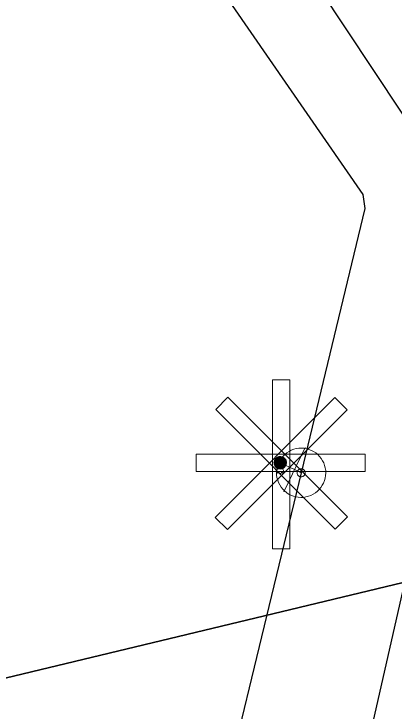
# Model space of a CAD drawing. Extents: x -809028 to -807737, y -990545 to -989489.
# Drawn here: x -808441.53 to -808433.81, y -989911.61 to -989897.46 of the extents above; entities that cross this region are included whole.
import ezdxf

# ---------------------------------------------------------------- set-up
doc = ezdxf.new("R2010")
doc.units = 0
doc.header["$LTSCALE"] = 0.32
for name, color, linetype, lineweight in [('12', 7, 'Continuous', 13), ('14', 7, 'Continuous', 25), ('17', 7, 'Continuous', 25), ('34', 7, 'Continuous', 13), ('47', 7, 'Continuous', 13), ('9', 7, 'Continuous', 13)]:
    doc.layers.add(name, color=color, linetype=linetype, lineweight=lineweight)

msp = doc.modelspace()

# ---------------------------------------------------------------- linework, layer by layer
at = {"layer": '12'}
for points in [[(-808436.277, -989904.885), (-808435.926, -989904.885), (-808435.926, -989908.32), (-808436.277, -989908.32)], [(-808435.011, -989905.249), (-808434.762, -989905.497), (-808437.191, -989907.926), (-808437.438, -989907.678)], [(-808437.429, -989905.488), (-808437.183, -989905.24), (-808434.754, -989907.669), (-808435, -989907.917)], [(-808434.392, -989906.394), (-808434.392, -989906.744), (-808437.828, -989906.744), (-808437.828, -989906.394)]]:
    msp.add_lwpolyline(points, close=True, dxfattribs=at)
at = {"layer": '14'}
msp.add_line((-808432, -989901.949), (-808438.539, -989930.829), dxfattribs=at)
at = {"layer": '14', "lineweight": 13}
for p, q in [((-808435.829, -989906.709), (-808436.119, -989906.57)), ((-808435.695, -989906.774), (-808435.829, -989906.709))]:
    msp.add_line(p, q, dxfattribs=at)
at = {"layer": '14'}
msp.add_lwpolyline([(-808464.02, -989862.219), (-808447.57, -989878.53), (-808432, -989901.949)], dxfattribs=at)
at = {"layer": '17'}
for points in [[(-808526.899, -989811.259), (-808525.892, -989811.987), (-808518.488, -989817.344), (-808516.993, -989818.511), (-808509.35, -989824.46), (-808500.276, -989831.592), (-808499.949, -989831.85), (-808497.272, -989834.133), (-808490.85, -989839.61), (-808480.346, -989849.596), (-808464.346, -989864.69), (-808456.07, -989872.52), (-808448.02, -989881.399), (-808447.508, -989882.147), (-808441.27, -989891.26), (-808434.44, -989901.129), (-808434.399, -989901.41), (-808435.695, -989906.774)], [(-808435.695, -989906.774), (-808437.908, -989915.92), (-808440.039, -989924.71), (-808441.289, -989931.149), (-808441.19, -989931.46), (-808439.072, -989934.147), (-808431.041, -989944.403), (-808421.188, -989957.21), (-808419.12, -989959.91), (-808415.739, -989964.456), (-808411.959, -989969.539)]]:
    msp.add_lwpolyline(points, dxfattribs=at)
at = {"layer": '17', "lineweight": 35}
msp.add_lwpolyline([(-808175.378, -990021.169), (-808177.704, -990021.677), (-808294.901, -989877.126), (-808354.054, -989922.417), (-808417.177, -989916.535), (-808426.857, -989907.375), (-808442.53, -989911.14), (-808444.129, -989911.807), (-808534.115, -989966.436)], dxfattribs=at)
at = {"layer": '34'}
msp.add_line((-808435.611, -989906.258), (-808436.047, -989907.158), dxfattribs=at)
at = {"layer": '47'}
for points in [[(-808435.586, -989906.285), (-808435.637, -989906.277), (-808435.69, -989906.274), (-808435.742, -989906.276), (-808435.793, -989906.283), (-808435.844, -989906.297), (-808435.894, -989906.315), (-808435.94, -989906.339), (-808435.984, -989906.367), (-808436.025, -989906.399), (-808436.063, -989906.435), (-808436.097, -989906.476), (-808436.125, -989906.52), (-808436.149, -989906.566), (-808436.168, -989906.615), (-808436.183, -989906.665), (-808436.191, -989906.716), (-808436.194, -989906.769), (-808436.192, -989906.822), (-808436.185, -989906.872), (-808436.171, -989906.923), (-808436.153, -989906.973), (-808436.129, -989907.02), (-808436.101, -989907.064), (-808436.069, -989907.105), (-808436.033, -989907.142), (-808435.992, -989907.176), (-808435.948, -989907.205), (-808435.902, -989907.228), (-808435.853, -989907.247), (-808435.803, -989907.262), (-808435.752, -989907.27), (-808435.699, -989907.273), (-808435.647, -989907.272), (-808435.596, -989907.264), (-808435.545, -989907.25), (-808435.495, -989907.233), (-808435.448, -989907.209), (-808435.404, -989907.181), (-808435.363, -989907.148), (-808435.326, -989907.112), (-808435.292, -989907.071), (-808435.264, -989907.028), (-808435.24, -989906.981), (-808435.221, -989906.932), (-808435.206, -989906.882), (-808435.198, -989906.831), (-808435.195, -989906.778), (-808435.196, -989906.727), (-808435.204, -989906.675), (-808435.218, -989906.624), (-808435.235, -989906.574), (-808435.259, -989906.528), (-808435.287, -989906.484), (-808435.32, -989906.443), (-808435.356, -989906.405), (-808435.397, -989906.371), (-808435.44, -989906.344), (-808435.487, -989906.319), (-808435.536, -989906.3)], [(-808435.677, -989906.693), (-808435.685, -989906.692), (-808435.694, -989906.692), (-808435.702, -989906.692), (-808435.71, -989906.693), (-808435.719, -989906.695), (-808435.727, -989906.699), (-808435.735, -989906.702), (-808435.742, -989906.707), (-808435.748, -989906.712), (-808435.755, -989906.718), (-808435.761, -989906.725), (-808435.765, -989906.732), (-808435.769, -989906.74), (-808435.773, -989906.747), (-808435.775, -989906.756), (-808435.776, -989906.764), (-808435.776, -989906.773), (-808435.776, -989906.781), (-808435.775, -989906.789), (-808435.773, -989906.798), (-808435.769, -989906.806), (-808435.766, -989906.814), (-808435.761, -989906.821), (-808435.756, -989906.828), (-808435.75, -989906.834), (-808435.743, -989906.84), (-808435.736, -989906.844), (-808435.728, -989906.848), (-808435.721, -989906.852), (-808435.712, -989906.854), (-808435.704, -989906.855), (-808435.695, -989906.855), (-808435.687, -989906.855), (-808435.679, -989906.854), (-808435.67, -989906.852), (-808435.662, -989906.849), (-808435.654, -989906.845), (-808435.647, -989906.84), (-808435.64, -989906.835), (-808435.634, -989906.829), (-808435.628, -989906.822), (-808435.624, -989906.815), (-808435.62, -989906.807), (-808435.616, -989906.8), (-808435.614, -989906.791), (-808435.613, -989906.783), (-808435.613, -989906.774), (-808435.613, -989906.766), (-808435.614, -989906.758), (-808435.616, -989906.749), (-808435.619, -989906.741), (-808435.623, -989906.733), (-808435.628, -989906.726), (-808435.633, -989906.72), (-808435.639, -989906.713), (-808435.646, -989906.707), (-808435.653, -989906.703), (-808435.661, -989906.699), (-808435.668, -989906.695)]]:
    msp.add_lwpolyline(points, close=True, dxfattribs=at)
at = {"layer": '9'}
for points in [[(-808436.119, -989906.443), (-808436.132, -989906.443), (-808436.145, -989906.445), (-808436.158, -989906.448), (-808436.17, -989906.453), (-808436.182, -989906.459), (-808436.193, -989906.466), (-808436.203, -989906.474), (-808436.213, -989906.484), (-808436.221, -989906.494), (-808436.228, -989906.505), (-808436.234, -989906.517), (-808436.239, -989906.529), (-808436.242, -989906.542), (-808436.244, -989906.555), (-808436.246, -989906.568), (-808436.245, -989906.581), (-808436.243, -989906.594), (-808436.24, -989906.607), (-808436.235, -989906.619), (-808436.229, -989906.631), (-808436.222, -989906.642), (-808436.214, -989906.652), (-808436.204, -989906.662), (-808436.194, -989906.67), (-808436.183, -989906.677), (-808436.171, -989906.683), (-808436.159, -989906.688), (-808436.146, -989906.691), (-808436.133, -989906.693), (-808436.12, -989906.695), (-808436.107, -989906.695), (-808436.094, -989906.693), (-808436.081, -989906.69), (-808436.069, -989906.685), (-808436.057, -989906.679), (-808436.046, -989906.672), (-808436.036, -989906.664), (-808436.026, -989906.654), (-808436.018, -989906.644), (-808436.011, -989906.633), (-808436.005, -989906.621), (-808436, -989906.609), (-808435.997, -989906.596), (-808435.995, -989906.583), (-808435.994, -989906.57), (-808435.994, -989906.557), (-808435.996, -989906.544), (-808435.999, -989906.531), (-808436.004, -989906.519), (-808436.01, -989906.507), (-808436.017, -989906.496), (-808436.025, -989906.486), (-808436.035, -989906.476), (-808436.045, -989906.468), (-808436.056, -989906.461), (-808436.068, -989906.455), (-808436.08, -989906.45), (-808436.093, -989906.447), (-808436.106, -989906.445)], [(-808436.119, -989906.697), (-808436.106, -989906.696), (-808436.093, -989906.694), (-808436.08, -989906.691), (-808436.068, -989906.686), (-808436.056, -989906.68), (-808436.045, -989906.673), (-808436.035, -989906.665), (-808436.025, -989906.655), (-808436.017, -989906.645), (-808436.01, -989906.634), (-808436.004, -989906.622), (-808435.999, -989906.61), (-808435.996, -989906.597), (-808435.994, -989906.584), (-808435.993, -989906.571), (-808435.992, -989906.558), (-808435.994, -989906.545), (-808435.997, -989906.532), (-808436.002, -989906.52), (-808436.008, -989906.508), (-808436.015, -989906.497), (-808436.023, -989906.487), (-808436.033, -989906.477), (-808436.043, -989906.469), (-808436.054, -989906.462), (-808436.066, -989906.456), (-808436.078, -989906.451), (-808436.091, -989906.448), (-808436.104, -989906.446), (-808436.117, -989906.445), (-808436.13, -989906.445), (-808436.143, -989906.447), (-808436.156, -989906.45), (-808436.168, -989906.455), (-808436.18, -989906.461), (-808436.191, -989906.468), (-808436.201, -989906.476), (-808436.211, -989906.486), (-808436.219, -989906.496), (-808436.226, -989906.507), (-808436.232, -989906.519), (-808436.237, -989906.531), (-808436.24, -989906.544), (-808436.242, -989906.557), (-808436.245, -989906.57), (-808436.244, -989906.583), (-808436.242, -989906.596), (-808436.239, -989906.609), (-808436.234, -989906.621), (-808436.228, -989906.633), (-808436.221, -989906.644), (-808436.213, -989906.654), (-808436.203, -989906.664), (-808436.193, -989906.672), (-808436.182, -989906.679), (-808436.17, -989906.685), (-808436.158, -989906.69), (-808436.145, -989906.693), (-808436.132, -989906.695)], [(-808436.119, -989906.463), (-808436.13, -989906.462), (-808436.141, -989906.464), (-808436.152, -989906.467), (-808436.162, -989906.471), (-808436.172, -989906.476), (-808436.181, -989906.482), (-808436.19, -989906.489), (-808436.198, -989906.497), (-808436.205, -989906.506), (-808436.211, -989906.515), (-808436.216, -989906.525), (-808436.22, -989906.535), (-808436.223, -989906.546), (-808436.226, -989906.557), (-808436.226, -989906.568), (-808436.226, -989906.579), (-808436.224, -989906.59), (-808436.221, -989906.601), (-808436.217, -989906.611), (-808436.212, -989906.621), (-808436.206, -989906.63), (-808436.199, -989906.639), (-808436.191, -989906.647), (-808436.182, -989906.654), (-808436.173, -989906.66), (-808436.163, -989906.665), (-808436.153, -989906.669), (-808436.142, -989906.672), (-808436.131, -989906.674), (-808436.12, -989906.675), (-808436.109, -989906.676), (-808436.098, -989906.674), (-808436.087, -989906.671), (-808436.077, -989906.667), (-808436.067, -989906.662), (-808436.058, -989906.656), (-808436.049, -989906.649), (-808436.041, -989906.641), (-808436.034, -989906.632), (-808436.028, -989906.623), (-808436.023, -989906.613), (-808436.019, -989906.603), (-808436.016, -989906.592), (-808436.014, -989906.581), (-808436.014, -989906.57), (-808436.013, -989906.559), (-808436.015, -989906.548), (-808436.018, -989906.537), (-808436.022, -989906.527), (-808436.027, -989906.517), (-808436.033, -989906.508), (-808436.04, -989906.499), (-808436.048, -989906.491), (-808436.057, -989906.484), (-808436.066, -989906.478), (-808436.076, -989906.473), (-808436.086, -989906.469), (-808436.097, -989906.466), (-808436.108, -989906.464)], [(-808436.119, -989906.677), (-808436.108, -989906.677), (-808436.097, -989906.675), (-808436.086, -989906.672), (-808436.076, -989906.668), (-808436.066, -989906.663), (-808436.057, -989906.657), (-808436.048, -989906.65), (-808436.04, -989906.642), (-808436.033, -989906.633), (-808436.027, -989906.624), (-808436.022, -989906.614), (-808436.018, -989906.604), (-808436.015, -989906.593), (-808436.013, -989906.582), (-808436.013, -989906.571), (-808436.011, -989906.56), (-808436.013, -989906.549), (-808436.016, -989906.538), (-808436.02, -989906.528), (-808436.025, -989906.518), (-808436.031, -989906.509), (-808436.038, -989906.5), (-808436.046, -989906.492), (-808436.055, -989906.485), (-808436.064, -989906.479), (-808436.074, -989906.474), (-808436.084, -989906.47), (-808436.095, -989906.467), (-808436.106, -989906.465), (-808436.117, -989906.465), (-808436.128, -989906.464), (-808436.139, -989906.466), (-808436.15, -989906.469), (-808436.16, -989906.473), (-808436.17, -989906.478), (-808436.179, -989906.484), (-808436.188, -989906.491), (-808436.196, -989906.499), (-808436.203, -989906.508), (-808436.209, -989906.517), (-808436.214, -989906.527), (-808436.218, -989906.537), (-808436.221, -989906.548), (-808436.223, -989906.559), (-808436.225, -989906.57), (-808436.225, -989906.581), (-808436.223, -989906.592), (-808436.22, -989906.603), (-808436.216, -989906.613), (-808436.211, -989906.623), (-808436.205, -989906.632), (-808436.198, -989906.641), (-808436.19, -989906.649), (-808436.181, -989906.656), (-808436.172, -989906.662), (-808436.162, -989906.667), (-808436.152, -989906.671), (-808436.141, -989906.674), (-808436.13, -989906.676)], [(-808436.119, -989906.482), (-808436.128, -989906.482), (-808436.137, -989906.483), (-808436.146, -989906.486), (-808436.154, -989906.489), (-808436.162, -989906.493), (-808436.17, -989906.498), (-808436.177, -989906.504), (-808436.183, -989906.51), (-808436.189, -989906.517), (-808436.194, -989906.525), (-808436.198, -989906.533), (-808436.201, -989906.541), (-808436.204, -989906.55), (-808436.205, -989906.559), (-808436.207, -989906.568), (-808436.206, -989906.577), (-808436.205, -989906.586), (-808436.202, -989906.595), (-808436.199, -989906.603), (-808436.195, -989906.611), (-808436.19, -989906.619), (-808436.184, -989906.626), (-808436.178, -989906.632), (-808436.171, -989906.638), (-808436.163, -989906.643), (-808436.155, -989906.647), (-808436.147, -989906.65), (-808436.138, -989906.653), (-808436.129, -989906.654), (-808436.12, -989906.656), (-808436.111, -989906.656), (-808436.102, -989906.655), (-808436.093, -989906.652), (-808436.085, -989906.649), (-808436.077, -989906.645), (-808436.069, -989906.64), (-808436.062, -989906.634), (-808436.056, -989906.628), (-808436.05, -989906.621), (-808436.045, -989906.613), (-808436.041, -989906.605), (-808436.038, -989906.597), (-808436.035, -989906.588), (-808436.034, -989906.579), (-808436.033, -989906.57), (-808436.033, -989906.561), (-808436.034, -989906.552), (-808436.037, -989906.543), (-808436.04, -989906.535), (-808436.044, -989906.527), (-808436.049, -989906.519), (-808436.055, -989906.512), (-808436.061, -989906.506), (-808436.068, -989906.5), (-808436.076, -989906.495), (-808436.084, -989906.491), (-808436.092, -989906.488), (-808436.101, -989906.485), (-808436.11, -989906.484)], [(-808436.119, -989906.658), (-808436.11, -989906.657), (-808436.101, -989906.656), (-808436.092, -989906.653), (-808436.084, -989906.65), (-808436.076, -989906.646), (-808436.068, -989906.641), (-808436.061, -989906.635), (-808436.055, -989906.629), (-808436.049, -989906.622), (-808436.044, -989906.614), (-808436.04, -989906.606), (-808436.037, -989906.598), (-808436.034, -989906.589), (-808436.033, -989906.58), (-808436.032, -989906.571), (-808436.031, -989906.562), (-808436.032, -989906.553), (-808436.035, -989906.544), (-808436.038, -989906.536), (-808436.042, -989906.528), (-808436.047, -989906.52), (-808436.053, -989906.513), (-808436.059, -989906.507), (-808436.066, -989906.501), (-808436.074, -989906.496), (-808436.082, -989906.492), (-808436.09, -989906.489), (-808436.099, -989906.486), (-808436.108, -989906.485), (-808436.117, -989906.484), (-808436.126, -989906.484), (-808436.135, -989906.485), (-808436.144, -989906.488), (-808436.152, -989906.491), (-808436.16, -989906.495), (-808436.168, -989906.5), (-808436.175, -989906.506), (-808436.181, -989906.512), (-808436.187, -989906.519), (-808436.192, -989906.527), (-808436.196, -989906.535), (-808436.199, -989906.543), (-808436.202, -989906.552), (-808436.203, -989906.561), (-808436.206, -989906.57), (-808436.205, -989906.579), (-808436.204, -989906.588), (-808436.201, -989906.597), (-808436.198, -989906.605), (-808436.194, -989906.613), (-808436.189, -989906.621), (-808436.183, -989906.628), (-808436.177, -989906.634), (-808436.17, -989906.64), (-808436.162, -989906.645), (-808436.154, -989906.649), (-808436.146, -989906.652), (-808436.137, -989906.655), (-808436.128, -989906.656)], [(-808436.119, -989906.502), (-808436.126, -989906.502), (-808436.133, -989906.503), (-808436.14, -989906.504), (-808436.146, -989906.507), (-808436.152, -989906.51), (-808436.158, -989906.514), (-808436.164, -989906.518), (-808436.169, -989906.523), (-808436.173, -989906.529), (-808436.177, -989906.535), (-808436.18, -989906.541), (-808436.183, -989906.547), (-808436.184, -989906.554), (-808436.187, -989906.561), (-808436.187, -989906.568), (-808436.187, -989906.575), (-808436.185, -989906.582), (-808436.184, -989906.589), (-808436.181, -989906.595), (-808436.178, -989906.602), (-808436.174, -989906.607), (-808436.17, -989906.613), (-808436.165, -989906.618), (-808436.159, -989906.622), (-808436.153, -989906.626), (-808436.147, -989906.629), (-808436.141, -989906.632), (-808436.134, -989906.634), (-808436.127, -989906.635), (-808436.12, -989906.636), (-808436.113, -989906.637), (-808436.106, -989906.636), (-808436.099, -989906.634), (-808436.093, -989906.631), (-808436.086, -989906.628), (-808436.081, -989906.624), (-808436.075, -989906.62), (-808436.07, -989906.615), (-808436.066, -989906.609), (-808436.062, -989906.604), (-808436.059, -989906.597), (-808436.056, -989906.591), (-808436.054, -989906.584), (-808436.053, -989906.577), (-808436.053, -989906.57), (-808436.053, -989906.563), (-808436.053, -989906.556), (-808436.055, -989906.549), (-808436.058, -989906.543), (-808436.061, -989906.537), (-808436.065, -989906.531), (-808436.069, -989906.525), (-808436.074, -989906.52), (-808436.08, -989906.516), (-808436.085, -989906.512), (-808436.092, -989906.509), (-808436.098, -989906.506), (-808436.105, -989906.505), (-808436.112, -989906.503)], [(-808436.119, -989906.638), (-808436.112, -989906.638), (-808436.105, -989906.636), (-808436.098, -989906.635), (-808436.092, -989906.632), (-808436.086, -989906.629), (-808436.08, -989906.625), (-808436.074, -989906.621), (-808436.069, -989906.616), (-808436.065, -989906.61), (-808436.061, -989906.604), (-808436.058, -989906.598), (-808436.055, -989906.592), (-808436.054, -989906.585), (-808436.052, -989906.578), (-808436.052, -989906.571), (-808436.05, -989906.564), (-808436.052, -989906.557), (-808436.053, -989906.55), (-808436.056, -989906.544), (-808436.059, -989906.537), (-808436.063, -989906.532), (-808436.067, -989906.526), (-808436.072, -989906.521), (-808436.078, -989906.517), (-808436.084, -989906.513), (-808436.09, -989906.51), (-808436.096, -989906.507), (-808436.103, -989906.505), (-808436.11, -989906.504), (-808436.117, -989906.504), (-808436.124, -989906.503), (-808436.131, -989906.504), (-808436.138, -989906.506), (-808436.144, -989906.509), (-808436.151, -989906.512), (-808436.156, -989906.516), (-808436.162, -989906.52), (-808436.167, -989906.525), (-808436.171, -989906.531), (-808436.175, -989906.536), (-808436.178, -989906.543), (-808436.181, -989906.549), (-808436.183, -989906.556), (-808436.184, -989906.563), (-808436.186, -989906.57), (-808436.186, -989906.577), (-808436.185, -989906.584), (-808436.183, -989906.591), (-808436.18, -989906.597), (-808436.177, -989906.603), (-808436.173, -989906.609), (-808436.169, -989906.615), (-808436.164, -989906.62), (-808436.158, -989906.624), (-808436.153, -989906.628), (-808436.146, -989906.631), (-808436.14, -989906.634), (-808436.133, -989906.635), (-808436.126, -989906.637)], [(-808436.119, -989906.522), (-808436.124, -989906.522), (-808436.129, -989906.522), (-808436.134, -989906.523), (-808436.138, -989906.525), (-808436.143, -989906.527), (-808436.147, -989906.53), (-808436.15, -989906.533), (-808436.154, -989906.537), (-808436.157, -989906.54), (-808436.16, -989906.544), (-808436.162, -989906.549), (-808436.164, -989906.553), (-808436.165, -989906.558), (-808436.167, -989906.563), (-808436.167, -989906.568), (-808436.167, -989906.573), (-808436.166, -989906.578), (-808436.165, -989906.583), (-808436.163, -989906.587), (-808436.161, -989906.592), (-808436.158, -989906.596), (-808436.155, -989906.6), (-808436.151, -989906.603), (-808436.148, -989906.606), (-808436.144, -989906.609), (-808436.139, -989906.611), (-808436.135, -989906.613), (-808436.13, -989906.614), (-808436.125, -989906.615), (-808436.12, -989906.616), (-808436.115, -989906.617), (-808436.11, -989906.616), (-808436.105, -989906.615), (-808436.101, -989906.613), (-808436.096, -989906.611), (-808436.092, -989906.608), (-808436.088, -989906.605), (-808436.085, -989906.602), (-808436.082, -989906.598), (-808436.079, -989906.594), (-808436.077, -989906.589), (-808436.075, -989906.585), (-808436.074, -989906.58), (-808436.073, -989906.575), (-808436.073, -989906.57), (-808436.073, -989906.565), (-808436.074, -989906.56), (-808436.074, -989906.555), (-808436.076, -989906.551), (-808436.078, -989906.546), (-808436.081, -989906.542), (-808436.084, -989906.539), (-808436.087, -989906.535), (-808436.091, -989906.532), (-808436.095, -989906.529), (-808436.1, -989906.527), (-808436.104, -989906.525), (-808436.109, -989906.524), (-808436.114, -989906.523)], [(-808436.119, -989906.618), (-808436.114, -989906.618), (-808436.109, -989906.617), (-808436.104, -989906.616), (-808436.1, -989906.614), (-808436.095, -989906.612), (-808436.091, -989906.609), (-808436.088, -989906.606), (-808436.084, -989906.602), (-808436.081, -989906.599), (-808436.078, -989906.595), (-808436.076, -989906.59), (-808436.074, -989906.586), (-808436.073, -989906.581), (-808436.072, -989906.576), (-808436.072, -989906.571), (-808436.07, -989906.566), (-808436.071, -989906.561), (-808436.072, -989906.556), (-808436.074, -989906.552), (-808436.076, -989906.547), (-808436.079, -989906.543), (-808436.082, -989906.539), (-808436.086, -989906.536), (-808436.089, -989906.533), (-808436.093, -989906.53), (-808436.098, -989906.528), (-808436.102, -989906.526), (-808436.107, -989906.525), (-808436.112, -989906.524), (-808436.117, -989906.524), (-808436.122, -989906.523), (-808436.127, -989906.524), (-808436.132, -989906.525), (-808436.136, -989906.527), (-808436.141, -989906.529), (-808436.145, -989906.532), (-808436.149, -989906.535), (-808436.152, -989906.538), (-808436.155, -989906.542), (-808436.158, -989906.546), (-808436.16, -989906.551), (-808436.162, -989906.555), (-808436.163, -989906.56), (-808436.164, -989906.565), (-808436.166, -989906.57), (-808436.166, -989906.575), (-808436.165, -989906.58), (-808436.164, -989906.585), (-808436.162, -989906.589), (-808436.16, -989906.594), (-808436.157, -989906.598), (-808436.154, -989906.601), (-808436.151, -989906.605), (-808436.147, -989906.608), (-808436.143, -989906.611), (-808436.138, -989906.613), (-808436.134, -989906.615), (-808436.129, -989906.616), (-808436.124, -989906.617)], [(-808436.119, -989906.543), (-808436.122, -989906.542), (-808436.125, -989906.541), (-808436.127, -989906.542), (-808436.13, -989906.543), (-808436.133, -989906.544), (-808436.135, -989906.546), (-808436.137, -989906.548), (-808436.139, -989906.55), (-808436.141, -989906.552), (-808436.143, -989906.554), (-808436.145, -989906.557), (-808436.146, -989906.56), (-808436.146, -989906.562), (-808436.147, -989906.565), (-808436.147, -989906.568), (-808436.147, -989906.571), (-808436.147, -989906.574), (-808436.146, -989906.577), (-808436.145, -989906.579), (-808436.144, -989906.582), (-808436.142, -989906.584), (-808436.14, -989906.587), (-808436.138, -989906.589), (-808436.136, -989906.59), (-808436.134, -989906.592), (-808436.131, -989906.593), (-808436.128, -989906.595), (-808436.126, -989906.595), (-808436.123, -989906.596), (-808436.12, -989906.597), (-808436.117, -989906.597), (-808436.114, -989906.597), (-808436.111, -989906.596), (-808436.109, -989906.595), (-808436.106, -989906.594), (-808436.104, -989906.592), (-808436.101, -989906.591), (-808436.099, -989906.589), (-808436.098, -989906.586), (-808436.096, -989906.584), (-808436.095, -989906.581), (-808436.094, -989906.579), (-808436.093, -989906.576), (-808436.093, -989906.573), (-808436.092, -989906.57), (-808436.093, -989906.567), (-808436.092, -989906.564), (-808436.094, -989906.562), (-808436.094, -989906.559), (-808436.095, -989906.556), (-808436.097, -989906.554), (-808436.098, -989906.552), (-808436.1, -989906.55), (-808436.103, -989906.548), (-808436.105, -989906.546), (-808436.108, -989906.545), (-808436.11, -989906.544), (-808436.113, -989906.543), (-808436.116, -989906.543)], [(-808436.119, -989906.598), (-808436.116, -989906.598), (-808436.113, -989906.598), (-808436.111, -989906.597), (-808436.108, -989906.596), (-808436.105, -989906.595), (-808436.103, -989906.593), (-808436.101, -989906.591), (-808436.099, -989906.589), (-808436.097, -989906.587), (-808436.095, -989906.585), (-808436.094, -989906.582), (-808436.093, -989906.579), (-808436.092, -989906.577), (-808436.092, -989906.574), (-808436.092, -989906.571), (-808436.09, -989906.568), (-808436.09, -989906.565), (-808436.091, -989906.562), (-808436.092, -989906.56), (-808436.093, -989906.557), (-808436.095, -989906.555), (-808436.097, -989906.552), (-808436.099, -989906.55), (-808436.101, -989906.549), (-808436.103, -989906.547), (-808436.106, -989906.546), (-808436.109, -989906.545), (-808436.111, -989906.544), (-808436.114, -989906.544), (-808436.117, -989906.543), (-808436.12, -989906.543), (-808436.123, -989906.543), (-808436.126, -989906.544), (-808436.128, -989906.545), (-808436.131, -989906.546), (-808436.133, -989906.548), (-808436.136, -989906.549), (-808436.138, -989906.551), (-808436.139, -989906.554), (-808436.141, -989906.556), (-808436.142, -989906.559), (-808436.143, -989906.561), (-808436.144, -989906.564), (-808436.144, -989906.567), (-808436.147, -989906.57), (-808436.146, -989906.573), (-808436.146, -989906.576), (-808436.145, -989906.578), (-808436.144, -989906.581), (-808436.143, -989906.584), (-808436.141, -989906.586), (-808436.14, -989906.588), (-808436.138, -989906.59), (-808436.135, -989906.592), (-808436.133, -989906.594), (-808436.13, -989906.595), (-808436.128, -989906.596), (-808436.125, -989906.597), (-808436.122, -989906.597)], [(-808436.119, -989906.561), (-808436.121, -989906.561), (-808436.121, -989906.561), (-808436.121, -989906.562), (-808436.123, -989906.562), (-808436.124, -989906.561), (-808436.124, -989906.563), (-808436.124, -989906.563), (-808436.126, -989906.563), (-808436.126, -989906.563), (-808436.127, -989906.564), (-808436.127, -989906.566), (-808436.127, -989906.566), (-808436.128, -989906.566), (-808436.128, -989906.568), (-808436.128, -989906.568), (-808436.128, -989906.569), (-808436.128, -989906.57), (-808436.127, -989906.57), (-808436.127, -989906.571), (-808436.127, -989906.573), (-808436.126, -989906.573), (-808436.126, -989906.573), (-808436.125, -989906.574), (-808436.125, -989906.574), (-808436.124, -989906.576), (-808436.123, -989906.576), (-808436.122, -989906.577), (-808436.122, -989906.577), (-808436.121, -989906.577), (-808436.12, -989906.577), (-808436.119, -989906.578), (-808436.118, -989906.578), (-808436.118, -989906.578), (-808436.117, -989906.577), (-808436.116, -989906.577), (-808436.115, -989906.576), (-808436.115, -989906.576), (-808436.114, -989906.575), (-808436.114, -989906.575), (-808436.113, -989906.574), (-808436.113, -989906.573), (-808436.112, -989906.572), (-808436.112, -989906.572), (-808436.112, -989906.571), (-808436.112, -989906.57), (-808436.112, -989906.569), (-808436.112, -989906.568), (-808436.112, -989906.568), (-808436.113, -989906.567), (-808436.112, -989906.566), (-808436.114, -989906.565), (-808436.114, -989906.565), (-808436.114, -989906.564), (-808436.114, -989906.564), (-808436.116, -989906.563), (-808436.117, -989906.563), (-808436.118, -989906.563), (-808436.118, -989906.561), (-808436.119, -989906.561)], [(-808436.119, -989906.579), (-808436.118, -989906.579), (-808436.117, -989906.579), (-808436.117, -989906.578), (-808436.116, -989906.578), (-808436.115, -989906.578), (-808436.114, -989906.577), (-808436.114, -989906.577), (-808436.113, -989906.576), (-808436.113, -989906.576), (-808436.112, -989906.575), (-808436.112, -989906.574), (-808436.112, -989906.573), (-808436.111, -989906.573), (-808436.111, -989906.572), (-808436.111, -989906.571), (-808436.11, -989906.57), (-808436.11, -989906.569), (-808436.112, -989906.569), (-808436.111, -989906.568), (-808436.11, -989906.567), (-808436.111, -989906.566), (-808436.111, -989906.566), (-808436.112, -989906.565), (-808436.112, -989906.565), (-808436.113, -989906.564), (-808436.114, -989906.564), (-808436.115, -989906.563), (-808436.115, -989906.563), (-808436.116, -989906.563), (-808436.117, -989906.563), (-808436.118, -989906.563), (-808436.119, -989906.563), (-808436.119, -989906.563), (-808436.12, -989906.563), (-808436.121, -989906.563), (-808436.122, -989906.564), (-808436.122, -989906.564), (-808436.123, -989906.565), (-808436.123, -989906.565), (-808436.124, -989906.566), (-808436.124, -989906.567), (-808436.126, -989906.568), (-808436.126, -989906.568), (-808436.127, -989906.569), (-808436.127, -989906.57), (-808436.127, -989906.571), (-808436.127, -989906.572), (-808436.127, -989906.572), (-808436.126, -989906.573), (-808436.126, -989906.574), (-808436.125, -989906.575), (-808436.125, -989906.575), (-808436.124, -989906.576), (-808436.124, -989906.576), (-808436.123, -989906.577), (-808436.122, -989906.577), (-808436.121, -989906.577), (-808436.121, -989906.578), (-808436.12, -989906.578)]]:
    msp.add_lwpolyline(points, close=True, dxfattribs=at)
for points in [[(-808436.173, -989906.782), (-808436.185, -989906.756), (-808436.185, -989906.729), (-808436.173, -989906.703), (-808436.158, -989906.69)], [(-808436.146, -989906.752), (-808436.166, -989906.776), (-808436.173, -989906.782)], [(-808436.146, -989906.752), (-808436.136, -989906.778), (-808436.119, -989906.795)], [(-808436.092, -989906.752), (-808436.101, -989906.778), (-808436.119, -989906.795)], [(-808436.092, -989906.752), (-808436.072, -989906.776), (-808436.064, -989906.782)], [(-808436.064, -989906.782), (-808436.053, -989906.756), (-808436.053, -989906.729), (-808436.065, -989906.703), (-808436.079, -989906.69)]]:
    msp.add_lwpolyline(points, dxfattribs=at)

doc.saveas('drawing.dxf')
